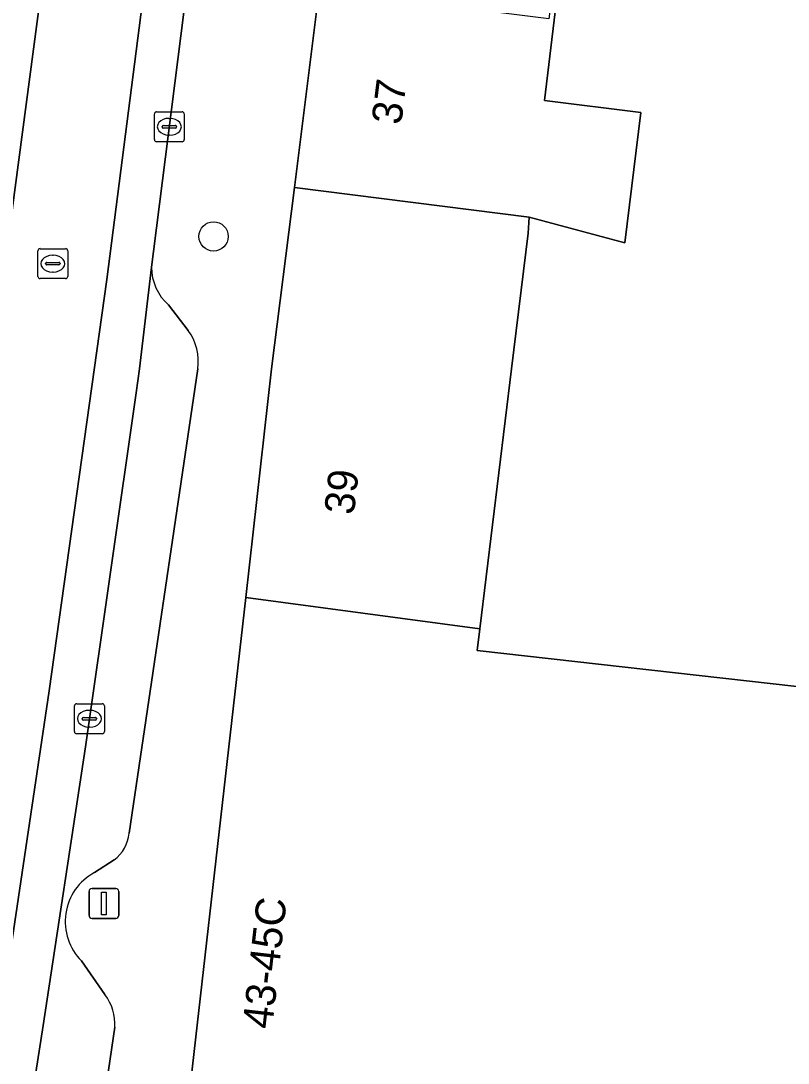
# Model space of a CAD drawing. Extents: x 160349 to 161355, y 381727 to 382854.
# Drawn here: x 160894.95 to 160920.57, y 382476.83 to 382511.62 of the extents above; entities that cross this region are included whole.
import ezdxf

# ---------------------------------------------------------------- set-up
doc = ezdxf.new("R2010")
doc.units = 0
for name, color, linetype in [('IMGEO_Boom', 7, 'Continuous'), ('IMGEO_Erf', 7, 'Continuous'), ('IMGEO_Kolk', 7, 'Continuous'), ('IMGEO_Lichtmast', 7, 'Continuous'), ('IMGEO_Pand', 7, 'Continuous'), ('IMGEO_Pand_nummerreeks', 7, 'Continuous'), ('IMGEO_Parkeervlak_open', 7, 'Continuous'), ('IMGEO_Rijbaan_lokaal_gesloten', 7, 'Continuous'), ('IMGEO_Rioolput', 7, 'Continuous'), ('IMGEO_Voetpad_open', 7, 'Continuous')]:
    doc.layers.add(name, color=color, linetype=linetype)

msp = doc.modelspace()

# ---------------------------------------------------------------- linework, layer by layer
at = {"layer": 'IMGEO_Boom'}
msp.add_circle((160901.382, 382504.423), 0.489, dxfattribs=at)
at = {"layer": 'IMGEO_Erf'}
msp.add_lwpolyline([(160918.741, 382549.379), (160918.394, 382546.624), (160919.147, 382546.529), (160918.343, 382540.119), (160917.523, 382533.579), (160915.814, 382533.794), (160914.923, 382526.688), (160914.077, 382519.942), (160913.998, 382519.31), (160913.708, 382519.346), (160913.414, 382516.944), (160919.074, 382515.961), (160918.537, 382512.751), (160913.031, 382513.823), (160912.798, 382511.919), (160912.435, 382508.958), (160915.654, 382508.564), (160915.12, 382504.209), (160911.923, 382505.071), (160911.893, 382504.527), (160911.338, 382500), (160910.275, 382491.324), (160910.187, 382490.607), (160929.856, 382488.389)], dxfattribs=at)
at = {"layer": 'IMGEO_Kolk'}
for p, q in [((160899.405, 382507.657), (160899.405, 382508.509)), ((160899.48, 382508.583), (160900.332, 382508.583)), ((160899.893, 382508.363), (160899.918, 382508.363)), ((160900.406, 382508.509), (160900.406, 382507.657)), ((160899.664, 382508.077), (160899.664, 382508.089)), ((160900.102, 382508.04), (160899.704, 382508.04)), ((160899.707, 382508.126), (160900.105, 382508.126)), ((160900.148, 382508.089), (160900.148, 382508.077)), ((160899.916, 382507.803), (160899.891, 382507.803)), ((160900.332, 382507.583), (160899.48, 382507.583)), ((160896.736, 382487.899), (160896.736, 382488.751)), ((160896.811, 382488.825), (160897.663, 382488.825)), ((160897.224, 382488.605), (160897.249, 382488.605)), ((160897.737, 382488.751), (160897.737, 382487.899)), ((160896.995, 382488.319), (160896.995, 382488.331)), ((160897.433, 382488.282), (160897.035, 382488.282)), ((160897.038, 382488.368), (160897.436, 382488.368)), ((160897.479, 382488.331), (160897.479, 382488.319)), ((160897.663, 382487.825), (160896.811, 382487.825)), ((160897.247, 382488.045), (160897.222, 382488.045))]:
    msp.add_line(p, q, dxfattribs=at)
for points in [[(160899.405, 382507.657), (160899.405, 382508.509)], [(160899.48, 382508.583), (160900.332, 382508.583)], [(160900.406, 382508.509), (160900.406, 382507.657)], [(160900.332, 382507.583), (160899.48, 382507.583)], [(160896.736, 382487.899), (160896.736, 382488.751)], [(160896.811, 382488.825), (160897.663, 382488.825)], [(160897.737, 382488.751), (160897.737, 382487.899)], [(160897.663, 382487.825), (160896.811, 382487.825)]]:
    msp.add_lwpolyline(points, dxfattribs=at)
for centre, radius, start, end in [((160899.482, 382508.507), 0.0765, 91.552, 178.448), ((160899.482, 382508.507), 0.0765, 91.552, 178.448), ((160900.33, 382508.507), 0.0765, 1.552, 88.448), ((160900.33, 382508.507), 0.0765, 1.552, 88.448), ((160899.704, 382508.086), 0.0403, 85.8775, 175.7526), ((160899.701, 382508.076), 0.0366, 178.938, 274.7102), ((160900.105, 382508.083), 0.043, 264.8664, 352.4533), ((160900.109, 382508.088), 0.0386, 1.7309, 96.639), ((160899.482, 382507.659), 0.0765, 181.552, 268.448), ((160899.482, 382507.659), 0.0765, 181.552, 268.448), ((160900.33, 382507.659), 0.0765, 271.552, 358.448), ((160900.33, 382507.659), 0.0765, 271.552, 358.448), ((160896.813, 382488.749), 0.0765, 91.552, 178.448), ((160896.813, 382488.749), 0.0765, 91.552, 178.448), ((160897.661, 382488.749), 0.0765, 1.552, 88.448), ((160897.661, 382488.749), 0.0765, 1.552, 88.448), ((160897.035, 382488.328), 0.0403, 85.8775, 175.7526), ((160897.032, 382488.318), 0.0366, 178.938, 274.7102), ((160897.436, 382488.325), 0.043, 264.8664, 352.4533), ((160897.44, 382488.33), 0.0386, 1.7309, 96.639), ((160896.813, 382487.901), 0.0765, 181.552, 268.448), ((160896.813, 382487.901), 0.0765, 181.552, 268.448), ((160897.661, 382487.901), 0.0765, 271.552, 358.448), ((160897.661, 382487.901), 0.0765, 271.552, 358.448)]:
    msp.add_arc(centre, radius, start, end, dxfattribs=at)
for centre, major_axis, ratio, start_param, end_param in [((160899.892, 382508.083), (-0.387, 0.002), 0.722429, 4.712389, 7.853982), ((160899.917, 382508.083), (-0.39, 0.002), 0.717154, 1.570796, 4.712389), ((160897.223, 382488.325), (-0.387, 0.002), 0.722429, 4.712389, 7.853982), ((160897.248, 382488.325), (-0.39, 0.002), 0.717154, 1.570796, 4.712389)]:
    msp.add_ellipse(centre, major_axis=major_axis, ratio=ratio, start_param=start_param, end_param=end_param, dxfattribs=at)
at = {"layer": 'IMGEO_Lichtmast'}
for p, q in [((160897.325, 382482.658), (160898.115, 382482.658)), ((160898.115, 382482.658), (160897.325, 382482.658)), ((160897.225, 382481.758), (160897.225, 382482.558)), ((160897.225, 382482.558), (160897.225, 382481.758)), ((160898.215, 382482.558), (160898.215, 382481.758)), ((160898.215, 382481.758), (160898.215, 382482.558)), ((160898.115, 382481.658), (160897.325, 382481.658)), ((160897.325, 382481.658), (160898.115, 382481.658))]:
    msp.add_line(p, q, dxfattribs=at)
msp.add_lwpolyline([(160897.645, 382482.533), (160897.795, 382482.533), (160897.795, 382481.783), (160897.645, 382481.783), (160897.645, 382482.533)], dxfattribs=at)
for centre, start, end in [((160897.325, 382482.558), 90, 180), ((160897.325, 382482.558), 90, 180), ((160898.115, 382482.558), 0, 90), ((160898.115, 382482.558), 360, 90), ((160897.325, 382481.758), 180, 270), ((160897.325, 382481.758), 180, 270), ((160898.115, 382481.758), 270, 0), ((160898.115, 382481.758), 270, 0)]:
    msp.add_arc(centre, 0.1, start, end, dxfattribs=at)
at = {"layer": 'IMGEO_Pand'}
for points in [[(160912.798, 382511.919), (160912.616, 382511.942), (160912.584, 382511.69), (160904.909, 382512.653), (160904.081, 382506.054), (160911.923, 382505.071), (160915.12, 382504.209), (160915.654, 382508.564), (160912.435, 382508.958)], [(160911.338, 382500), (160911.893, 382504.527), (160911.923, 382505.071), (160904.081, 382506.054), (160903.322, 382500), (160902.457, 382492.37), (160910.275, 382491.324)], [(160930.092, 382478.878), (160932.331, 382480.997), (160932.514, 382481.17), (160934.927, 382483.455), (160930.302, 382488.339), (160929.856, 382488.389), (160910.187, 382490.607), (160910.275, 382491.324), (160902.457, 382492.37), (160900.006, 382470.76), (160912.97, 382469.042), (160914.403, 382468.852), (160916.784, 382466.321), (160919.845, 382469.209), (160921.015, 382470.313), (160929.362, 382478.19)]]:
    msp.add_lwpolyline(points, close=True, dxfattribs=at)
at = {"layer": 'IMGEO_Parkeervlak_open'}
for points in [[(160899.314, 382503.402), (160898.906, 382500), (160898.8, 382499.206), (160897.101, 382487.392), (160895.687, 382478.08), (160894.384, 382469.749), (160893.762, 382465.789), (160892.418, 382456.79)], [(160900.537, 382501.282), (160899.883, 382502.137)], [(160898.566, 382484.506), (160900.857, 382500)], [(160897.408, 382483.188), (160898.065, 382483.613)], [(160897.757, 382479.116), (160896.974, 382480.239)], [(160895.401, 382459.752), (160896.234, 382465.493), (160898.083, 382478.026)]]:
    msp.add_lwpolyline(points, dxfattribs=at)
for centre, radius, start, end in [((160900.951, 382503.378), 1.637, 179.1507, 229.2859), ((160899.115, 382500.246), 1.759, 351.9541, 36.0763), ((160897.296, 382484.631), 1.276, 307.0473, 354.3653), ((160898.28, 382481.553), 1.853, 118.0789, 225.177), ((160896.422, 382478.123), 1.664, 356.6549, 36.6471)]:
    msp.add_arc(centre, radius, start, end, dxfattribs=at)
at = {"layer": 'IMGEO_Rijbaan_lokaal_gesloten'}
for points in [[(160887.849, 382709.451), (160894.255, 382689.802), (160905.484, 382655.177), (160909.671, 382642.344), (160911.13, 382637.802), (160911.921, 382634.761), (160912.296, 382632.302), (160912.338, 382628.886), (160912.088, 382625.073), (160911.38, 382618.594), (160903.005, 382571.636), (160898.338, 382534.469), (160896.671, 382520.511), (160893.567, 382497.156), (160889.463, 382469.386), (160887.765, 382457.813), (160887.653, 382456.83)], [(160887.653, 382456.83), (160887.765, 382457.813), (160889.463, 382469.386), (160893.567, 382497.156), (160896.671, 382520.511), (160898.338, 382534.469), (160903.005, 382571.636), (160911.38, 382618.594), (160912.088, 382625.073), (160912.338, 382628.886), (160912.296, 382632.302), (160911.921, 382634.761), (160911.13, 382637.802), (160909.671, 382642.344), (160905.484, 382655.177), (160894.255, 382689.802), (160887.849, 382709.451)], [(160891.354, 382449.993), (160892.217, 382455.785), (160892.418, 382456.79), (160893.762, 382465.789), (160894.384, 382469.749), (160895.687, 382478.08), (160897.101, 382487.392), (160898.8, 382499.206), (160898.906, 382500), (160899.314, 382503.402), (160899.377, 382503.923), (160900.695, 382514.285), (160901.078, 382517.297), (160901.542, 382520.947), (160901.603, 382521.426), (160906.442, 382560.137), (160906.458, 382560.266), (160906.916, 382563.998), (160906.975, 382564.48), (160908.15, 382574.064), (160909.071, 382579.832), (160913.863, 382605.818), (160916.358, 382618.538), (160916.396, 382618.852)], [(160890.141, 382451.415), (160892.108, 382463.874), (160895.895, 382489.251), (160897.813, 382502.989), (160899.617, 382517.022), (160901.158, 382529.153), (160902.092, 382536.989), (160905.633, 382566.169), (160907.994, 382582.53), (160908.748, 382586.303)], [(160908.748, 382586.303), (160907.994, 382582.53), (160905.633, 382566.169), (160902.092, 382536.989), (160901.158, 382529.153), (160899.617, 382517.022), (160897.813, 382502.989), (160895.895, 382489.251), (160892.108, 382463.874), (160890.141, 382451.415)]]:
    msp.add_lwpolyline(points, dxfattribs=at)
at = {"layer": 'IMGEO_Rioolput'}
for p, q in [((160895.515, 382503.088), (160895.515, 382503.94)), ((160895.59, 382504.014), (160896.442, 382504.014)), ((160896.516, 382503.94), (160896.516, 382503.088)), ((160895.774, 382503.508), (160895.774, 382503.52)), ((160895.817, 382503.557), (160896.215, 382503.557)), ((160896.003, 382503.794), (160896.028, 382503.794)), ((160896.258, 382503.52), (160896.258, 382503.508)), ((160896.212, 382503.471), (160895.814, 382503.471)), ((160896.026, 382503.234), (160896.001, 382503.234)), ((160896.442, 382503.014), (160895.59, 382503.014))]:
    msp.add_line(p, q, dxfattribs=at)
for points in [[(160895.515, 382503.088), (160895.515, 382503.94)], [(160895.59, 382504.014), (160896.442, 382504.014)], [(160896.516, 382503.94), (160896.516, 382503.088)], [(160896.442, 382503.014), (160895.59, 382503.014)]]:
    msp.add_lwpolyline(points, dxfattribs=at)
for centre, radius, start, end in [((160895.592, 382503.938), 0.0765, 91.552, 178.448), ((160895.592, 382503.938), 0.0765, 91.552, 178.448), ((160896.44, 382503.938), 0.0765, 1.552, 88.448), ((160896.44, 382503.938), 0.0765, 1.552, 88.448), ((160895.814, 382503.517), 0.0403, 85.8775, 175.7526), ((160895.811, 382503.507), 0.0366, 178.938, 274.7102), ((160896.215, 382503.514), 0.043, 264.8664, 352.4533), ((160896.219, 382503.519), 0.0386, 1.7309, 96.639), ((160895.592, 382503.09), 0.0765, 181.552, 268.448), ((160895.592, 382503.09), 0.0765, 181.552, 268.448), ((160896.44, 382503.09), 0.0765, 271.552, 358.448), ((160896.44, 382503.09), 0.0765, 271.552, 358.448)]:
    msp.add_arc(centre, radius, start, end, dxfattribs=at)
for centre, major_axis, ratio, start_param, end_param in [((160896.002, 382503.514), (-0.387, 0.002), 0.722429, 4.712389, 7.853982), ((160896.027, 382503.514), (-0.39, 0.002), 0.717154, 1.570796, 4.712389)]:
    msp.add_ellipse(centre, major_axis=major_axis, ratio=ratio, start_param=start_param, end_param=end_param, dxfattribs=at)
at = {"layer": 'IMGEO_Voetpad_open'}
for points in [[(160896.839, 382446.183), (160898.803, 382460.149), (160900.006, 382470.76), (160902.457, 382492.37), (160903.322, 382500), (160904.081, 382506.054), (160904.909, 382512.653), (160905.026, 382513.59), (160905.951, 382520.966), (160906.808, 382527.794), (160907.688, 382534.813), (160908.56, 382541.766), (160909.369, 382548.218), (160910.027, 382553.458)], [(160901.603, 382521.426), (160901.542, 382520.947), (160902.038, 382520.889), (160901.574, 382517.239), (160901.078, 382517.297), (160900.695, 382514.285), (160899.377, 382503.923), (160899.314, 382503.402)], [(160899.883, 382502.137), (160900.537, 382501.282)], [(160900.857, 382500), (160898.566, 382484.506)], [(160898.065, 382483.613), (160897.408, 382483.188)], [(160896.974, 382480.239), (160897.757, 382479.116)], [(160898.083, 382478.026), (160896.234, 382465.493), (160895.401, 382459.752)]]:
    msp.add_lwpolyline(points, dxfattribs=at)
for centre, radius, start, end in [((160900.951, 382503.378), 1.637, 179.1507, 229.2859), ((160899.115, 382500.246), 1.759, 351.9541, 36.0763), ((160897.296, 382484.631), 1.276, 307.0473, 354.3653), ((160898.28, 382481.553), 1.853, 118.0789, 225.177), ((160896.422, 382478.123), 1.664, 356.6549, 36.6471)]:
    msp.add_arc(centre, radius, start, end, dxfattribs=at)

# ---------------------------------------------------------------- texts
at = {"layer": 'IMGEO_Pand_nummerreeks'}
for s, rotation, p in [('37', 82.8515, (160907.647, 382508.125)), ('39', 83.5315, (160906.068, 382495.106)), ('43-45C', 83.5315, (160903.337, 382477.944))]:
    msp.add_text(s, height=1, rotation=rotation, dxfattribs=at).set_placement(p)

doc.saveas('drawing.dxf')
